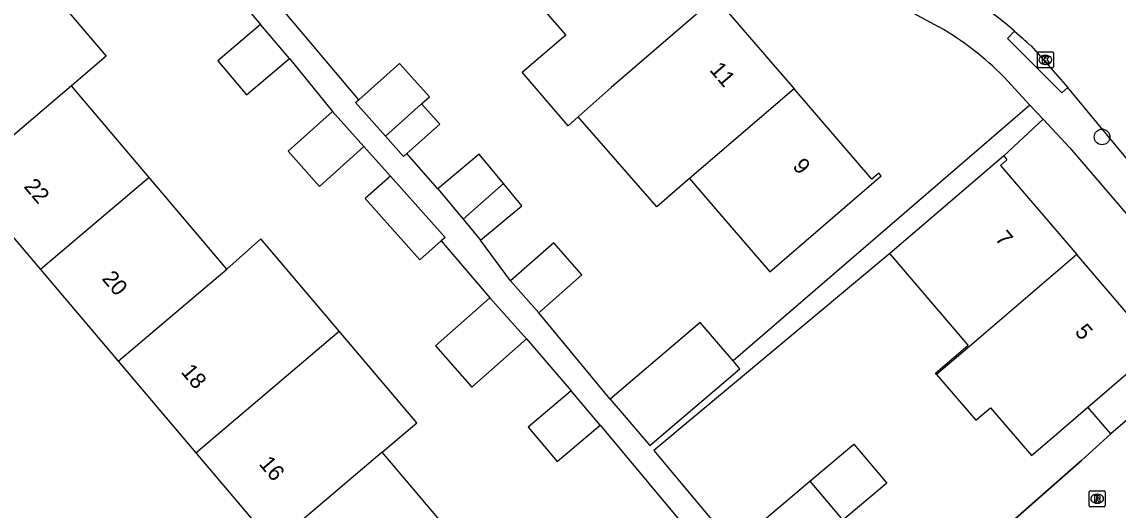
# Model space of a CAD drawing. Extents: x 159353 to 160616, y 385893 to 387321.
# Drawn here: x 160032 to 160100.4, y 386513.4 to 386543.8 of the extents above; entities that cross this region are included whole.
import ezdxf

# ---------------------------------------------------------------- set-up
doc = ezdxf.new("R2010")
doc.units = 0
for name, color, linetype in [('IMGEO_Boom', 7, 'Continuous'), ('IMGEO_Kolk', 7, 'Continuous'), ('IMGEO_Muur', 7, 'Continuous'), ('IMGEO_Pand', 7, 'Continuous'), ('IMGEO_Pand_nummerreeks', 7, 'Continuous'), ('IMGEO_Rijbaan_lokaal_open', 7, 'Continuous'), ('IMGEO_Rioolput', 7, 'Continuous'), ('IMGEO_Voetpad_open', 7, 'Continuous')]:
    doc.layers.add(name, color=color, linetype=linetype)

msp = doc.modelspace()

# ---------------------------------------------------------------- linework, layer by layer
at = {"layer": 'IMGEO_Boom'}
msp.add_circle((160099.42, 386536.634), 0.489, dxfattribs=at)
at = {"layer": 'IMGEO_Kolk'}
for p, q in [((160095.384, 386541.018), (160095.384, 386541.87)), ((160095.459, 386541.944), (160096.311, 386541.944)), ((160095.872, 386541.724), (160095.897, 386541.724)), ((160096.385, 386541.87), (160096.385, 386541.018)), ((160096.311, 386540.944), (160095.459, 386540.944)), ((160095.895, 386541.164), (160095.87, 386541.164))]:
    msp.add_line(p, q, dxfattribs=at)
for points in [[(160095.384, 386541.018), (160095.384, 386541.87)], [(160095.459, 386541.944), (160096.311, 386541.944)], [(160095.705, 386541.644), (160095.828, 386541.644), (160095.828, 386541.493), (160095.958, 386541.644), (160096.122, 386541.644), (160095.976, 386541.493), (160096.129, 386541.244), (160095.977, 386541.244), (160095.892, 386541.408), (160095.828, 386541.341), (160095.828, 386541.244), (160095.705, 386541.244), (160095.705, 386541.644)], [(160096.385, 386541.87), (160096.385, 386541.018)], [(160096.311, 386540.944), (160095.459, 386540.944)]]:
    msp.add_lwpolyline(points, dxfattribs=at)
for centre, start, end in [((160095.461, 386541.868), 91.55205, 178.44795), ((160095.461, 386541.868), 91.55205, 178.44795), ((160096.309, 386541.868), 1.55205, 88.44795), ((160096.309, 386541.868), 1.55205, 88.44795), ((160095.461, 386541.02), 181.55205, 268.44795), ((160095.461, 386541.02), 181.55205, 268.44795), ((160096.309, 386541.02), 271.55205, 358.44795), ((160096.309, 386541.02), 271.55205, 358.44795)]:
    msp.add_arc(centre, 0.0765, start, end, dxfattribs=at)
for centre, major_axis, ratio, start_param, end_param in [((160095.871, 386541.444), (-0.387, 0.002), 0.722429, 4.712389, 7.853982), ((160095.896, 386541.444), (-0.39, 0.002), 0.717154, 1.570796, 4.712389)]:
    msp.add_ellipse(centre, major_axis=major_axis, ratio=ratio, start_param=start_param, end_param=end_param, dxfattribs=at)
at = {"layer": 'IMGEO_Muur'}
msp.add_lwpolyline([(160087.842, 386507.414), (160098.137, 386516.454)], dxfattribs=at)
at = {"layer": 'IMGEO_Pand'}
for points in [[(160029.936, 386545.96), (160032.105, 386547.797), (160032.456, 386547.382), (160037.3, 386541.666), (160035.132, 386539.829)], [(160066.736, 386537.898), (160066.109, 386537.339), (160063.243, 386540.671), (160065.965, 386543.012), (160063.89, 386545.425)], [(160075.308, 386545.338), (160068.79, 386539.73), (160066.736, 386537.898)], [(160075.308, 386545.338), (160080.209, 386539.643)], [(160046.922, 386543.654), (160044.248, 386541.389), (160046.052, 386539.261), (160048.725, 386541.526)], [(160048.725, 386541.526), (160046.922, 386543.654)], [(160056.968, 386538.702), (160057.452, 386539.135), (160055.585, 386541.225), (160053.045, 386538.956)], [(160035.132, 386539.829), (160028.342, 386534.075)], [(160039.977, 386534.112), (160035.132, 386539.829)], [(160073.689, 386534.034), (160075.425, 386532.016), (160078.686, 386528.226), (160085.635, 386534.205), (160085.49, 386534.372), (160085.061, 386534.003), (160080.209, 386539.643)], [(160080.209, 386539.643), (160073.689, 386534.034)], [(160054.711, 386536.686), (160052.844, 386538.776), (160053.045, 386538.956)], [(160056.968, 386538.702), (160054.711, 386536.686)], [(160056.055, 386535.595), (160058.107, 386537.428), (160056.968, 386538.702)], [(160051.411, 386538.228), (160048.638, 386535.75), (160050.601, 386533.553), (160053.374, 386536.03)], [(160053.374, 386536.03), (160051.411, 386538.228)], [(160073.689, 386534.034), (160071.65, 386532.28), (160066.736, 386537.898)], [(160056.055, 386535.595), (160055.85, 386535.411), (160054.711, 386536.686)], [(160062.069, 386533.736), (160060.561, 386535.553), (160057.978, 386533.409)], [(160093.281, 386535.448), (160089.484, 386532.196), (160086.176, 386529.364)], [(160093.281, 386535.448), (160093.487, 386535.207), (160093.082, 386534.86), (160097.843, 386529.299)], [(160028.342, 386534.075), (160033.187, 386528.358)], [(160039.977, 386534.112), (160033.187, 386528.358)], [(160044.821, 386528.396), (160039.977, 386534.112)], [(160055.019, 386534.197), (160053.444, 386532.79), (160056.859, 386528.967), (160058.189, 386530.155)], [(160055.019, 386534.197), (160058.434, 386530.374), (160058.189, 386530.155)], [(160057.978, 386533.409), (160059.562, 386531.5)], [(160062.069, 386533.736), (160059.562, 386531.5)], [(160060.638, 386530.203), (160063.222, 386532.346), (160062.069, 386533.736)], [(160059.562, 386531.5), (160060.638, 386530.203)], [(160051.833, 386524.517), (160046.944, 386530.285), (160044.821, 386528.396)], [(160064.283, 386525.66), (160066.972, 386528.04), (160065.209, 386530.032), (160062.52, 386527.653)], [(160089.09, 386521.828), (160089.025, 386521.904), (160091.066, 386523.651), (160086.176, 386529.364)], [(160097.843, 386529.299), (160091.145, 386523.564), (160089.09, 386521.828)], [(160101.342, 386522.188), (160103.225, 386523.801), (160102.996, 386524.069), (160102.607, 386523.736), (160097.843, 386529.299)], [(160033.187, 386528.358), (160038.031, 386522.642)], [(160038.031, 386522.642), (160044.821, 386528.396)], [(160062.52, 386527.653), (160064.283, 386525.66)], [(160061.232, 386526.606), (160057.837, 386523.602), (160060.109, 386521.034), (160063.504, 386524.038)], [(160061.232, 386526.606), (160063.504, 386524.038)], [(160076.396, 386522.671), (160074.346, 386525.072), (160068.733, 386520.276)], [(160042.876, 386516.926), (160051.833, 386524.517)], [(160054.511, 386516.964), (160056.678, 386518.8), (160051.833, 386524.517)], [(160038.031, 386522.642), (160042.876, 386516.926)], [(160068.733, 386520.276), (160071.207, 386517.381), (160076.819, 386522.176), (160076.396, 386522.671)], [(160098.532, 386519.782), (160101.342, 386522.188)], [(160089.09, 386521.828), (160091.546, 386518.96), (160092.465, 386519.747), (160095.014, 386516.769), (160096.136, 386517.73), (160098.532, 386519.782)], [(160066.299, 386520.79), (160063.625, 386518.525), (160065.429, 386516.397), (160068.102, 386518.662)], [(160068.102, 386518.662), (160066.299, 386520.79)], [(160102.769, 386520.522), (160099.959, 386518.116)], [(160099.959, 386518.116), (160098.532, 386519.782)], [(160081.194, 386515.157), (160083.939, 386517.476), (160085.994, 386515.044), (160083.249, 386512.725)], [(160042.876, 386516.926), (160047.721, 386511.21)], [(160054.511, 386516.964), (160047.721, 386511.21)], [(160059.354, 386511.248), (160054.511, 386516.964)], [(160081.194, 386515.157), (160083.249, 386512.725)]]:
    msp.add_lwpolyline(points, dxfattribs=at)
at = {"layer": 'IMGEO_Rijbaan_lokaal_open'}
for points in [[(160093.96, 386543.238), (160094.429, 386542.821)], [(160094.968, 386542.33), (160097.285, 386539.714)], [(160108.859, 386526.114), (160102.115, 386533.9), (160097.285, 386539.714)]]:
    msp.add_lwpolyline(points, dxfattribs=at)
for centre, radius, start, end in [((160073.48, 386519.137), 31.627, 49.64344, 67.96458), ((160073.581, 386519.394), 31.36, 47.00209, 48.33423)]:
    msp.add_arc(centre, radius, start, end, dxfattribs=at)
at = {"layer": 'IMGEO_Rioolput'}
for p, q in [((160098.616, 386513.645), (160098.616, 386514.497)), ((160098.691, 386514.571), (160099.543, 386514.571)), ((160099.104, 386514.351), (160099.129, 386514.351)), ((160099.617, 386514.497), (160099.617, 386513.645)), ((160099.543, 386513.571), (160098.691, 386513.571)), ((160099.127, 386513.791), (160099.102, 386513.791))]:
    msp.add_line(p, q, dxfattribs=at)
for points in [[(160098.616, 386513.645), (160098.616, 386514.497)], [(160098.691, 386514.571), (160099.543, 386514.571)], [(160099.205, 386514.269), (160098.953, 386514.271), (160098.953, 386513.871)], [(160098.953, 386513.871), (160099.077, 386513.871), (160099.077, 386514.033), (160099.088, 386514.033)], [(160099.131, 386514.19), (160099.077, 386514.19), (160099.077, 386514.109)], [(160099.077, 386514.109), (160099.129, 386514.109)], [(160099.135, 386514.004), (160099.206, 386513.871), (160099.346, 386513.871), (160099.281, 386513.997)], [(160099.617, 386514.497), (160099.617, 386513.645)], [(160099.543, 386513.571), (160098.691, 386513.571)]]:
    msp.add_lwpolyline(points, dxfattribs=at)
for centre, radius, start, end in [((160098.693, 386514.495), 0.0765, 91.55205, 178.44795), ((160098.693, 386514.495), 0.0765, 91.55205, 178.44795), ((160099.087, 386513.98), 0.0533, 26.02933, 88.69889), ((160099.113, 386514.298), 0.19, 274.7715, 282.96867), ((160099.137, 386514.094), 0.0964, 77.00612, 93.18647), ((160099.151, 386514.151), 0.0378, 276.66336, 79.67722), ((160099.204, 386514.159), 0.109, 350.36119, 89.41601), ((160099.202, 386514.159), 0.112, 277.58423, 350.98172), ((160099.186, 386513.944), 0.108, 29.51342, 73.79051), ((160099.541, 386514.495), 0.0765, 1.55205, 88.44795), ((160099.541, 386514.495), 0.0765, 1.55205, 88.44795), ((160098.693, 386513.647), 0.0765, 181.55205, 268.44795), ((160098.693, 386513.647), 0.0765, 181.55205, 268.44795), ((160099.541, 386513.647), 0.0765, 271.55205, 358.44795), ((160099.541, 386513.647), 0.0765, 271.55205, 358.44795)]:
    msp.add_arc(centre, radius, start, end, dxfattribs=at)
for centre, major_axis, ratio, start_param, end_param in [((160099.103, 386514.071), (-0.387, 0.002), 0.722429, 4.712389, 7.853982), ((160099.128, 386514.071), (-0.39, 0.002), 0.717154, 1.570796, 4.712389)]:
    msp.add_ellipse(centre, major_axis=major_axis, ratio=ratio, start_param=start_param, end_param=end_param, dxfattribs=at)
at = {"layer": 'IMGEO_Voetpad_open'}
for points in [[(160069.192, 386560.082), (160076.932, 386551.047), (160078.787, 386549.284), (160081.292, 386547.456), (160085.404, 386545.586), (160089.246, 386543.507)], [(160043.88, 386547.243), (160046.922, 386543.654)], [(160053.045, 386538.956), (160048.463, 386544.406)], [(160097.285, 386539.714), (160096.901, 386539.395), (160093.512, 386542.782), (160093.96, 386543.238)], [(160048.725, 386541.526), (160051.411, 386538.228)], [(160093.289, 386540.379), (160094.919, 386538.628)], [(160094.919, 386538.628), (160076.396, 386522.671)], [(160094.919, 386538.628), (160095.744, 386537.741)], [(160095.744, 386537.741), (160093.281, 386535.448)], [(160095.744, 386537.741), (160097.402, 386535.961), (160107.257, 386524.463)], [(160053.374, 386536.03), (160055.019, 386534.197)], [(160057.978, 386533.409), (160056.055, 386535.595)], [(160058.189, 386530.155), (160061.232, 386526.606)], [(160062.52, 386527.653), (160060.638, 386530.203)], [(160086.176, 386529.364), (160071.465, 386517.072), (160076.429, 386511.131), (160081.194, 386515.157)], [(160068.733, 386520.276), (160064.283, 386525.66)], [(160063.504, 386524.038), (160066.299, 386520.79)], [(160068.102, 386518.662), (160076.103, 386509.095)], [(160099.959, 386518.116), (160098.137, 386516.454), (160087.842, 386507.414), (160086.238, 386509.365)]]:
    msp.add_lwpolyline(points, dxfattribs=at)
msp.add_arc((160079.612, 386526.878), 19.218, 44.62873, 59.91425, dxfattribs=at)

# ---------------------------------------------------------------- texts
at = {"layer": 'IMGEO_Pand_nummerreeks'}
for s, rotation, p in [('11', 310.70844, (160074.89, 386540.795)), ('9', 310.70767, (160080.065, 386534.781)), ('22', 310.28197, (160032.111, 386533.525)), ('7', 310.57201, (160092.695, 386530.269)), ('20', 310.28197, (160036.984, 386527.775)), ('5', 310.57093, (160097.675, 386524.452)), ('18', 310.28197, (160041.912, 386521.962)), ('16', 310.28197, (160046.779, 386516.219))]:
    msp.add_text(s, height=1, rotation=rotation, dxfattribs=at).set_placement(p)

doc.saveas('drawing.dxf')
